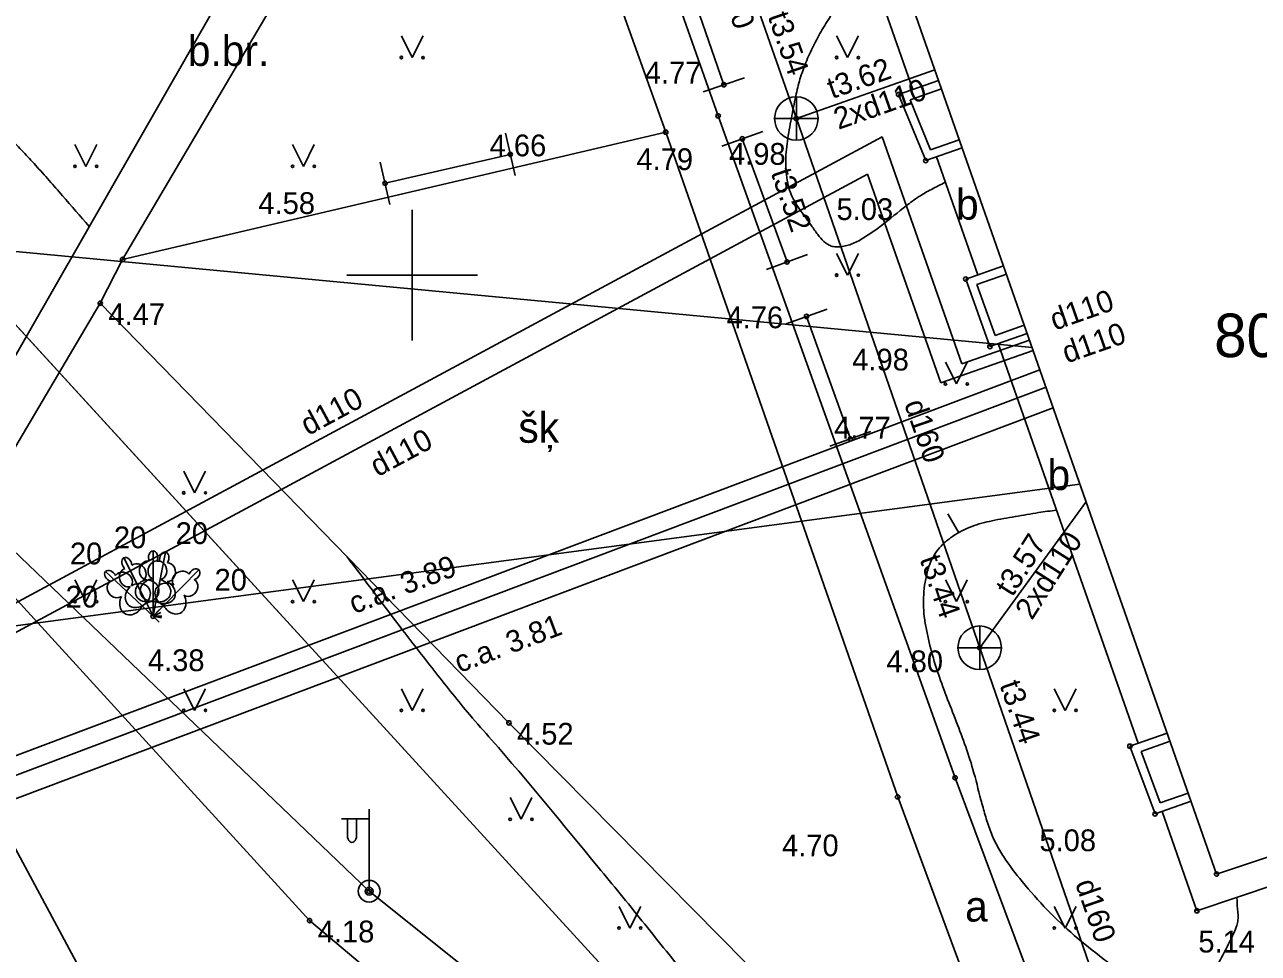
# Model space of a CAD drawing. Extents: x 519536 to 519949, y 326041 to 326519.
# Drawn here: x 519691.1 to 519719.44, y 326284.42 to 326305.75 of the extents above; entities that cross this region are included whole.
import ezdxf

# ---------------------------------------------------------------- set-up
doc = ezdxf.new("R2010")
doc.units = 0
for name, color, linetype in [('APGS_ELEM_####_####_#', 7, 'Continuous'), ('APGS_VADP_ZSPR_####_#', 7, 'Continuous'), ('BUVE_BDET_####_####_#', 7, 'Continuous'), ('BUVE_EKAS_####_####_#', 7, 'Continuous'), ('BUVE_SOLS_####_####_#', 7, 'Continuous'), ('CELI_CMAL_####_####_#', 7, 'Continuous'), ('CELI_CSEG_####_TKST_#', 7, 'Continuous'), ('GEOD_ELEM_####_####_#', 7, 'Continuous'), ('RELJ_AATZ_####_TKST_#', 7, 'Continuous'), ('RELJ_ELEM_####_####_#', 7, 'Continuous'), ('RELJ_HORZ_PAMT_####_#', 7, 'Continuous'), ('ROBZ_UZMR_####_####_#', 7, 'Continuous'), ('ROBZ_UZMR_####_TKST_#', 7, 'Continuous'), ('SAKT_VADV_PKAB_####_#', 7, 'Continuous'), ('SILT_VADP_NEDR_####_#', 7, 'Continuous'), ('SILT_VADP_NEDR_TKST_#', 7, 'Continuous'), ('SILT_VADP_UDEN_TKAM_#', 7, 'Continuous'), ('SKAN_ELEM_####_####_#', 7, 'Continuous'), ('SKAN_ELEM_PAST_TKST_#', 7, 'Continuous'), ('SKAN_VADP_PAST_####_#', 7, 'Continuous'), ('SKAN_VADP_PAST_TKST_#', 7, 'Continuous'), ('TERT_DIAM_####_TKST_#', 7, 'Continuous'), ('TERT_ELEM_####_####_#', 7, 'Continuous'), ('UDTK_VADP_UDEN_####_#', 7, 'Continuous'), ('UDTK_VADP_UDEN_TKST_#', 7, 'Continuous')]:
    doc.layers.add(name, color=color, linetype=linetype)

msp = doc.modelspace()

# ---------------------------------------------------------------- linework, layer by layer
at = {"layer": 'APGS_ELEM_####_####_#'}
for p, q in [((519699.01, 326285.847), (519699.01, 326287.73)), ((519699.01, 326287.514), (519698.375, 326287.509)), ((519698.51, 326287.51), (519698.51, 326287.118)), ((519698.72, 326287.512), (519698.72, 326287.118))]:
    msp.add_line(p, q, dxfattribs=at)
for radius in [0.25, 0.09]:
    msp.add_circle((519699.01, 326285.847), radius, dxfattribs=at)
msp.add_ellipse((519698.615, 326287.118), major_axis=(0, 0.151), ratio=0.695971, start_param=1.570796, end_param=4.712389, dxfattribs=at)
at = {"layer": 'APGS_VADP_ZSPR_####_#'}
for p, q in [((519681.366, 326302.744), (519699.01, 326285.847)), ((519699.01, 326285.847), (519712.059, 326275.435))]:
    msp.add_line(p, q, dxfattribs=at)
at = {"layer": 'BUVE_BDET_####_####_#'}
for p, q in [((519711.174, 326304.15), (519712.092, 326304.472)), ((519711.439, 326304.031), (519712.158, 326304.283)), ((519711.174, 326304.15), (519711.796, 326302.631)), ((519711.439, 326304.031), (519711.909, 326302.883)), ((519711.796, 326302.631), (519712.634, 326302.925)), ((519711.909, 326302.883), (519712.568, 326303.113)), ((519712.716, 326299.911), (519713.583, 326300.215)), ((519712.972, 326299.789), (519713.649, 326300.026)), ((519712.716, 326299.911), (519713.273, 326298.361)), ((519712.972, 326299.789), (519713.394, 326298.615)), ((519713.273, 326298.361), (519714.128, 326298.66)), ((519713.394, 326298.615), (519714.062, 326298.849)), ((519716.486, 326289.179), (519717.344, 326289.479)), ((519716.745, 326289.058), (519717.41, 326289.291)), ((519716.486, 326289.179), (519717.066, 326287.623)), ((519716.745, 326289.058), (519717.185, 326287.877)), ((519717.066, 326287.623), (519717.893, 326287.913)), ((519717.185, 326287.877), (519717.826, 326288.101))]:
    msp.add_line(p, q, dxfattribs=at)
at = {"layer": 'BUVE_EKAS_####_####_#'}
for q in [(519707.718, 326316.96), (519727.036, 326289.081)]:
    msp.add_line((519718.478, 326286.241), q, dxfattribs=at)
at = {"layer": 'BUVE_SOLS_####_####_#'}
for p, q in [((519707.159, 326304.375), (519706.192, 326307.191)), ((519706.686, 326304.213), (519707.632, 326304.537)), ((519702.364, 326302.287), (519702.14, 326303.261)), ((519708.053, 326303.303), (519707.113, 326302.961)), ((519707.583, 326303.132), (519708.612, 326300.303)), ((519699.488, 326301.623), (519699.264, 326302.597)), ((519702.252, 326302.774), (519699.376, 326302.11)), ((519709.082, 326300.474), (519708.142, 326300.132)), ((519709.529, 326299.222), (519708.587, 326298.884)), ((519709.058, 326299.053), (519710.066, 326296.239)), ((519710.537, 326296.408), (519709.595, 326296.07))]:
    msp.add_line(p, q, dxfattribs=at)
at = {"layer": 'CELI_CMAL_####_####_#'}
for points in [[(519703.058, 326314.913), (519707.026, 326303.66), (519712.471, 326288.454), (519714.996, 326281.703)], [(519713.616, 326281.366), (519711.152, 326288.014), (519705.824, 326303.286), (519701.72, 326314.731), (519697.846, 326308.001)], [(519708.242, 326313.561), (519711.499, 326304.264)], [(519696.693, 326308.304), (519688.757, 326294.451)], [(519693.346, 326300.36), (519697.846, 326308.001)], [(519693.346, 326300.36), (519705.824, 326303.286)], [(519712.041, 326302.717), (519712.99, 326300.007)], [(519692.833, 326299.354), (519693.346, 326300.36)], [(519689.626, 326293.946), (519692.833, 326299.354)], [(519692.833, 326299.354), (519702.22, 326289.715), (519714.907, 326276.866)], [(519716.679, 326289.246), (519713.463, 326298.427)], [(519689.626, 326293.946), (519697.643, 326285.172), (519710.822, 326274.078), (519711.431, 326273.165), (519717.802, 326263.466)], [(519718.027, 326285.397), (519728.092, 326288.78)], [(519718.027, 326285.397), (519717.227, 326287.68)]]:
    msp.add_lwpolyline(points, dxfattribs=at)
at = {"layer": 'GEOD_ELEM_####_####_#'}
for p, q in [((519700, 326301.5), (519700, 326300)), ((519698.5, 326300), (519700, 326300)), ((519700, 326300), (519700, 326298.5)), ((519700, 326300), (519701.5, 326300))]:
    msp.add_line(p, q, dxfattribs=at)
at = {"layer": 'RELJ_ELEM_####_####_#'}
for centre in [(519707.159, 326304.375), (519711.174, 326304.15), (519707.026, 326303.66), (519708.824, 326303.599), (519705.824, 326303.286), (519707.583, 326303.132), (519702.252, 326302.774), (519711.796, 326302.631), (519699.376, 326302.11), (519693.346, 326300.36), (519708.612, 326300.303), (519712.716, 326299.911), (519692.833, 326299.354), (519709.058, 326299.053), (519713.273, 326298.361), (519710.066, 326296.239), (519694.046, 326292.165), (519713.036, 326291.441), (519702.22, 326289.715), (519716.486, 326289.179), (519712.471, 326288.454), (519711.152, 326288.014), (519717.066, 326287.623), (519718.478, 326286.241), (519699.01, 326285.847), (519718.027, 326285.397), (519697.643, 326285.172)]:
    msp.add_circle(centre, 0.05, dxfattribs=at)
at = {"layer": 'RELJ_HORZ_PAMT_####_#'}
msp.add_line((519712.308, 326294.519), (519712.555, 326294.084), dxfattribs=at)
for points in [[(519712.245, 326302.133), (519711.926, 326301.971), (519711.638, 326301.804), (519711.351, 326301.596), (519710.781, 326301.14), (519710.509, 326300.946), (519710.367, 326300.856), (519710.22, 326300.771), (519709.946, 326300.671), (519709.81, 326300.651), (519709.743, 326300.65), (519709.676, 326300.655), (519709.581, 326300.689), (519709.495, 326300.742), (519709.352, 326300.886), (519709.208, 326301.084), (519709.066, 326301.284), (519708.929, 326301.472), (519708.807, 326301.659), (519708.709, 326301.852), (519708.64, 326302.057), (519708.581, 326302.563), (519708.619, 326303.081), (519708.71, 326303.602), (519708.81, 326304.115), (519708.908, 326304.504), (519708.971, 326304.695), (519709.042, 326304.884), (519709.218, 326305.27), (519709.42, 326305.641), (519709.648, 326306.016), (519709.884, 326306.384), (519710.122, 326306.752), (519710.352, 326307.126), (519710.443, 326307.279)], [(519692.577, 326301.12), (519691.966, 326301.826), (519691.657, 326302.176), (519691.347, 326302.525), (519691.061, 326302.834), (519690.767, 326303.135), (519690.467, 326303.43), (519690.162, 326303.721), (519689.863, 326303.992), (519689.559, 326304.257), (519689.41, 326304.382), (519689.259, 326304.504), (519689.106, 326304.622), (519688.95, 326304.74), (519688.87, 326304.795), (519688.786, 326304.844), (519688.698, 326304.886), (519688.604, 326304.923), (519688.429, 326304.965), (519688.255, 326304.971), (519688.071, 326304.947), (519687.889, 326304.903), (519687.545, 326304.728), (519687.438, 326304.649), (519687.334, 326304.567), (519687.232, 326304.483), (519687.132, 326304.396), (519686.757, 326304.054), (519686.406, 326303.698), (519686.066, 326303.326), (519685.263, 326302.416)], [(519718.947, 326285.706), (519718.95, 326285.593), (519718.972, 326285.294), (519718.965, 326285.152), (519718.93, 326285.025), (519718.746, 326284.622), (519718.541, 326284.228), (519718.43, 326284.042), (519718.304, 326283.869), (519718.155, 326283.709), (519718.071, 326283.633), (519717.979, 326283.561), (519717.811, 326283.469), (519717.631, 326283.425), (519717.448, 326283.422), (519717.275, 326283.458), (519717.093, 326283.52), (519716.911, 326283.594), (519716.566, 326283.786), (519715.873, 326284.296), (519715.21, 326284.833), (519714.587, 326285.418), (519714.011, 326286.073), (519713.591, 326286.634), (519713.414, 326286.933), (519713.274, 326287.251), (519713.163, 326287.597), (519713.065, 326287.947), (519712.881, 326288.647), (519712.689, 326289.237), (519712.47, 326289.817), (519712.245, 326290.397), (519712.038, 326290.984), (519711.875, 326291.564), (519711.812, 326291.858), (519711.764, 326292.155), (519711.756, 326292.735), (519711.796, 326293.022), (519711.828, 326293.164), (519711.847, 326293.236), (519711.869, 326293.307), (519711.957, 326293.508), (519712.078, 326293.692), (519712.231, 326293.856), (519712.318, 326293.929), (519712.412, 326293.997), (519712.854, 326294.227), (519712.969, 326294.267), (519713.085, 326294.302), (519713.321, 326294.357), (519713.855, 326294.455), (519714.39, 326294.545), (519714.802, 326294.603)], [(519713.229, 326275.721), (519713.022, 326276.019), (519712.737, 326276.421), (519712.443, 326276.816), (519712.193, 326277.113), (519711.927, 326277.395), (519711.655, 326277.671), (519711.389, 326277.953), (519710.605, 326278.823), (519709.82, 326279.693), (519708.278, 326281.456), (519707.266, 326282.683), (519706.271, 326283.924), (519705.278, 326285.168), (519704.273, 326286.401), (519701.822, 326289.325), (519701.323, 326289.898), (519700.543, 326290.866), (519699.779, 326291.847), (519698.506, 326293.528)]]:
    msp.add_spline(points, degree=3, dxfattribs=at)
at = {"layer": 'ROBZ_UZMR_####_####_#'}
msp.add_line((519670.304, 326321.355), (519725.483, 326261.055), dxfattribs=at)
msp.add_lwpolyline([(519670.304, 326321.355), (519737.746, 326345.414), (519745.717, 326337.069), (519750.347, 326341.449), (519761.947, 326329.667), (519768.36, 326323.393), (519766.634, 326320.884), (519725.483, 326261.055)], close=True, dxfattribs=at)
at = {"layer": 'SAKT_VADV_PKAB_####_#'}
for points in [[(519612.619, 326307.944), (519714.239, 326298.342)], [(519715.34, 326295.199), (519621.261, 326282.681)]]:
    msp.add_lwpolyline(points, dxfattribs=at)
at = {"layer": 'SILT_VADP_NEDR_####_#'}
msp.add_line((519688.835, 326287.734), (519714.561, 326297.424), dxfattribs=at)
at = {"layer": 'SILT_VADP_UDEN_TKAM_#'}
for p, q in [((519689.081, 326288.282), (519714.419, 326297.829)), ((519688.63, 326287.122), (519714.726, 326296.952))]:
    msp.add_line(p, q, dxfattribs=at)
at = {"layer": 'SKAN_ELEM_####_####_#'}
for p, q in [((519708.824, 326303.099), (519708.824, 326304.099)), ((519709.324, 326303.599), (519708.324, 326303.599)), ((519713.036, 326290.941), (519713.036, 326291.941)), ((519713.536, 326291.441), (519712.536, 326291.441))]:
    msp.add_line(p, q, dxfattribs=at)
for centre in [(519708.824, 326303.599), (519713.036, 326291.441)]:
    msp.add_circle(centre, 0.5, dxfattribs=at)
at = {"layer": 'SKAN_VADP_PAST_####_#'}
for points in [[(519706.839, 326309.284), (519708.824, 326303.599), (519712.593, 326292.721)], [(519708.824, 326303.599), (519712.008, 326304.714)], [(519712.593, 326292.721), (519713.036, 326291.441), (519715.474, 326294.786)], [(519713.036, 326291.441), (519718.069, 326276.884), (519738.942, 326248.097)]]:
    msp.add_lwpolyline(points, dxfattribs=at)
at = {"layer": 'TERT_ELEM_####_####_#'}
for p, q in [((519699.75, 326305.5), (519700, 326305)), ((519700, 326305), (519700.25, 326305.5)), ((519709.75, 326305.5), (519710, 326305)), ((519710, 326305), (519710.25, 326305.5)), ((519692.25, 326303), (519692.5, 326302.5)), ((519692.5, 326302.5), (519692.75, 326303)), ((519697.25, 326303), (519697.5, 326302.5)), ((519697.5, 326302.5), (519697.75, 326303)), ((519709.75, 326300.5), (519710, 326300)), ((519710, 326300), (519710.25, 326300.5)), ((519712.25, 326298), (519712.5, 326297.5)), ((519712.5, 326297.5), (519712.75, 326298)), ((519694.75, 326295.5), (519695, 326295)), ((519695, 326295), (519695.25, 326295.5)), ((519692.25, 326293), (519692.5, 326292.5)), ((519692.5, 326292.5), (519692.75, 326293)), ((519697.25, 326293), (519697.5, 326292.5)), ((519697.5, 326292.5), (519697.75, 326293)), ((519712.25, 326293), (519712.5, 326292.5)), ((519712.5, 326292.5), (519712.75, 326293)), ((519693.793, 326292.403), (519694.046, 326292.165)), ((519693.891, 326292.475), (519694.046, 326292.165)), ((519694.046, 326292.512), (519694.046, 326292.165)), ((519694.112, 326292.506), (519694.046, 326292.165)), ((519694.29, 326292.412), (519694.046, 326292.165)), ((519694.046, 326292.165), (519694.183, 326292.311)), ((519694.046, 326292.165), (519694.225, 326292.254)), ((519694.046, 326292.165), (519694.246, 326292.165)), ((519694.046, 326292.165), (519694.242, 326292.127)), ((519694.046, 326292.165), (519694.188, 326292.025)), ((519694.75, 326290.5), (519695, 326290)), ((519695, 326290), (519695.25, 326290.5)), ((519699.75, 326290.5), (519700, 326290)), ((519700, 326290), (519700.25, 326290.5)), ((519714.75, 326290.5), (519715, 326290)), ((519715, 326290), (519715.25, 326290.5)), ((519702.25, 326288), (519702.5, 326287.5)), ((519702.5, 326287.5), (519702.75, 326288)), ((519704.75, 326285.5), (519705, 326285)), ((519705, 326285), (519705.25, 326285.5)), ((519714.75, 326285.5), (519715, 326285)), ((519715, 326285), (519715.25, 326285.5))]:
    msp.add_line(p, q, dxfattribs=at)
for points in [[(519693.375, 326293.506), (519693.891, 326292.475)], [(519694.046, 326293.665), (519694.046, 326292.512)], [(519694.331, 326293.638), (519694.112, 326292.506)], [(519693.559, 326293.339), (519693.558, 326293.339)], [(519694.136, 326293.433), (519694.135, 326293.434)], [(519695.1, 326293.233), (519694.29, 326292.412)], [(519694.375, 326293.392), (519694.374, 326293.394)], [(519692.954, 326293.194), (519693.793, 326292.403)], [(519693.185, 326293.099), (519693.183, 326293.099)], [(519695, 326293.004), (519695, 326293.006)]]:
    msp.add_lwpolyline(points, dxfattribs=at)
for centre, radius in [((519699.75, 326305), 0.028), ((519700.25, 326305), 0.0263), ((519709.75, 326305), 0.028), ((519710.25, 326305), 0.0263), ((519692.25, 326302.5), 0.028), ((519692.75, 326302.5), 0.0263), ((519697.25, 326302.5), 0.028), ((519697.75, 326302.5), 0.0263), ((519709.75, 326300), 0.028), ((519710.25, 326300), 0.0263), ((519712.25, 326297.5), 0.028), ((519712.75, 326297.5), 0.0263), ((519694.75, 326295), 0.028), ((519695.25, 326295), 0.0263), ((519692.25, 326292.5), 0.028), ((519692.75, 326292.5), 0.0263), ((519697.25, 326292.5), 0.028), ((519697.75, 326292.5), 0.0263), ((519712.25, 326292.5), 0.028), ((519712.75, 326292.5), 0.0263), ((519694.75, 326290), 0.028), ((519695.25, 326290), 0.0263), ((519699.75, 326290), 0.028), ((519700.25, 326290), 0.0263), ((519714.75, 326290), 0.028), ((519715.25, 326290), 0.0263), ((519702.25, 326287.5), 0.028), ((519702.75, 326287.5), 0.0263), ((519704.75, 326285), 0.028), ((519705.25, 326285), 0.0263), ((519714.75, 326285), 0.028), ((519715.25, 326285), 0.0263)]:
    msp.add_circle(centre, radius, dxfattribs=at)
for centre, major_axis, ratio, start_param, end_param in [((519693.442, 326293.373), (0.067, -0.134), 0.707107, 3.14537, 5.287485), ((519693.442, 326293.372), (0.067, -0.134), 0.707107, 0.995701, 3.137816), ((519694.046, 326293.515), (0, -0.15), 0.707107, 3.14537, 5.287485), ((519694.046, 326293.515), (0, -0.15), 0.707107, 0.995701, 3.137816), ((519694.303, 326293.49), (-0.029, -0.147), 0.707107, 3.14537, 5.287485), ((519694.302, 326293.491), (-0.029, -0.147), 0.707107, 0.995701, 3.137816), ((519693.063, 326293.09), (0.109, -0.103), 0.707107, 0.995701, 3.137816), ((519693.366, 326292.982), (0.181, -0.117), 0.861323, 0, 3.141593), ((519693.459, 326293.051), (0.06, -0.207), 0.861323, 3.141593, 6.283185), ((519693.689, 326293.166), (0.13, -0.173), 0.861323, 0, 3.141593), ((519693.918, 326293.22), (-0.039, -0.212), 0.861323, 3.141593, 6.283185), ((519694.121, 326293.225), (-0.078, -0.201), 0.861323, 3.141593, 6.283185), ((519694.174, 326293.22), (0.039, -0.212), 0.861323, 0, 3.141593), ((519694.373, 326293.177), (-0.002, -0.216), 0.861323, 0, 3.141593), ((519694.696, 326293.006), (-0.177, -0.124), 0.861323, 3.141593, 6.283185), ((519694.995, 326293.126), (-0.105, -0.107), 0.707107, 3.14537, 5.287485), ((519694.994, 326293.126), (-0.105, -0.107), 0.707107, 0.995701, 3.137816), ((519693.064, 326293.091), (0.109, -0.103), 0.707107, 3.14537, 5.287485), ((519693.19, 326292.795), (0.128, -0.174), 0.861323, 3.141593, 6.283185), ((519693.676, 326292.637), (-0.28, -0.158), 0.814445, 1.531171, 4.712389), ((519693.956, 326292.758), (0.307, 0.095), 0.814445, 1.570796, 4.752015), ((519694.071, 326292.764), (0.319, 0.035), 0.814445, 1.570796, 4.752015), ((519693.861, 326292.735), (-0.317, -0.052), 0.814445, 1.531171, 4.712389), ((519694.136, 326292.758), (-0.307, 0.095), 0.814445, 1.531171, 4.712389), ((519694.399, 326292.65), (0.285, -0.148), 0.814445, 1.570796, 4.752015), ((519694.247, 326292.73), (-0.283, 0.152), 0.814445, 1.531171, 4.712389), ((519694.878, 326292.826), (-0.122, -0.178), 0.861323, 0, 3.141593), ((519693.701, 326292.655), (0.232, 0.222), 0.814445, 1.570796, 4.752015), ((519694.526, 326292.524), (-0.152, 0.283), 0.814445, 1.531171, 4.712389), ((519693.553, 326292.506), (0.141, 0.289), 0.814445, 1.570796, 4.752015)]:
    msp.add_ellipse(centre, major_axis=major_axis, ratio=ratio, start_param=start_param, end_param=end_param, dxfattribs=at)
at = {"layer": 'UDTK_VADP_UDEN_####_#'}
for p, q in [((519712.624, 326297.963), (519710.796, 326303.181)), ((519712.14, 326297.529), (519710.462, 326302.32)), ((519712.624, 326297.963), (519714.181, 326298.508)), ((519712.14, 326297.529), (519714.264, 326298.273))]:
    msp.add_line(p, q, dxfattribs=at)
for points in [[(519710.796, 326303.181), (519688.525, 326291.204)], [(519710.462, 326302.32), (519690.647, 326291.664)], [(519688.623, 326291.021), (519703.471, 326263.36), (519718.488, 326241.302)]]:
    msp.add_lwpolyline(points, dxfattribs=at)

# ---------------------------------------------------------------- texts
at = {"layer": 'CELI_CSEG_####_TKST_#'}
for s, p in [('b.br.', (519694.844, 326304.807)), ('b', (519712.492, 326301.277)), ('šķ', (519702.438, 326296.15)), ('b', (519714.594, 326295.064)), ('a', (519712.701, 326285.15))]:
    msp.add_text(s, height=0.7, dxfattribs=at).set_placement(p)
at = {"layer": 'RELJ_AATZ_####_TKST_#'}
for s, p in [(' 4.77', (519705.157, 326304.403)), (' 4.66', (519701.592, 326302.731)), (' 4.79', (519704.964, 326302.414)), (' 4.58', (519696.279, 326301.406)), (' 5.03', (519709.562, 326301.267)), (' 4.47', (519692.833, 326298.854)), (' 4.76', (519707.034, 326298.781)), (' 4.98', (519709.922, 326297.81)), (' 4.77', (519709.507, 326296.246)), (' 4.38', (519693.741, 326290.903)), (' 4.52', (519702.22, 326289.215)), (' 5.08', (519714.223, 326286.767)), (' 4.70', (519708.309, 326286.65)), (' 4.18', (519697.643, 326284.672)), (' 5.14', (519717.874, 326284.439))]:
    msp.add_text(s, height=0.5, dxfattribs=at).set_placement(p)
at = {"layer": 'ROBZ_UZMR_####_TKST_#'}
msp.add_text('80440070357', height=1, dxfattribs=at).set_placement((519718.423, 326298.117))
at = {"layer": 'SILT_VADP_NEDR_TKST_#'}
for s, rotation, p in [('c.a. 3.89', 20.6443, (519698.662, 326292.211)), ('c.a. 3.81', 20.6405, (519701.084, 326290.857))]:
    msp.add_text(s, height=0.5, rotation=rotation, dxfattribs=at).set_placement(p)
at = {"layer": 'SKAN_ELEM_PAST_TKST_#'}
for s, p in [(' 4.98', (519707.091, 326302.536)), (' 4.80', (519710.707, 326290.879))]:
    msp.add_text(s, height=0.5, dxfattribs=at).set_placement(p)
at = {"layer": 'SKAN_VADP_PAST_TKST_#'}
for s, rotation, p in [('d160', 289.2474, (519706.928, 326307.013)), ('t3.54', 289.2474, (519708.162, 326305.949)), ('t3.62', 19.2997, (519709.643, 326304.045)), ('2xd110', 19.2997, (519709.79, 326303.337)), ('t3.52', 289.1081, (519708.231, 326302.356)), ('d160', 289.1081, (519711.296, 326297.046)), ('t3.57', 57.4791, (519713.787, 326292.588)), ('2xd110', 57.4791, (519714.238, 326292.056)), ('t3.44', 289.0904, (519711.652, 326293.478)), ('t3.44', 289.0725, (519713.489, 326290.59)), ('d160', 289.0725, (519715.225, 326286.029))]:
    msp.add_text(s, height=0.5, rotation=rotation, dxfattribs=at).set_placement(p)
at = {"layer": 'TERT_DIAM_####_TKST_#'}
for p in [(519693.145, 326293.726), (519694.564, 326293.823), (519692.135, 326293.356), (519695.458, 326292.753), (519692.037, 326292.364)]:
    msp.add_text('20', height=0.5, dxfattribs=at).set_placement(p)
at = {"layer": 'UDTK_VADP_UDEN_TKST_#'}
for rotation, p in [(19.3039, (519714.76, 326298.723)), (19.3039, (519715.037, 326297.968)), (28.2704, (519697.607, 326296.304)), (28.2704, (519699.205, 326295.356))]:
    msp.add_text('d110', height=0.5, rotation=rotation, dxfattribs=at).set_placement(p)

doc.saveas('drawing.dxf')
